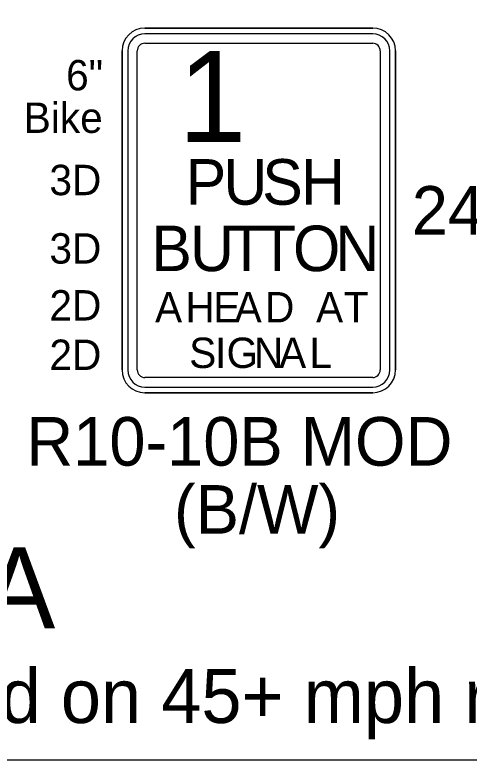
# Model space of a CAD drawing. Extents: x 99976 to 100136, y 99905 to 100011.
# Drawn here: x 100053.729 to 100054.402, y 99971.226 to 99972.329 of the extents above; entities that cross this region are included whole.
import ezdxf

# ---------------------------------------------------------------- set-up
doc = ezdxf.new("R2010")
doc.units = 0
for name, color, linetype in [('SH_DE_DetailHeading2Text', 7, 'Continuous'), ('TR_SN_ConstructionSigns', 7, 'Continuous'), ('TR_WZ_WorkZoneTextCurrent', 7, 'Continuous')]:
    doc.layers.add(name, color=color, linetype=linetype)

msp = doc.modelspace()

# ---------------------------------------------------------------- linework, layer by layer
at = {"layer": 'TR_SN_ConstructionSigns'}
for p, q in [((100053.9216, 99972.3099), (100054.2591, 99972.3099)), ((100054.2591, 99972.3099), (100053.9216, 99972.3099)), ((100054.2591, 99972.3099), (100053.9216, 99972.3099)), ((100054.2591, 99972.3015), (100053.9216, 99972.3015)), ((100053.9216, 99972.2874), (100054.2591, 99972.2874)), ((100053.8878, 99971.8036), (100053.8878, 99972.2761)), ((100053.8878, 99972.2761), (100053.8878, 99971.8036)), ((100053.8878, 99972.2761), (100053.8878, 99971.8036)), ((100053.8963, 99972.2761), (100053.8963, 99971.8036)), ((100053.9103, 99971.8036), (100053.9103, 99972.2761)), ((100054.2703, 99972.2761), (100054.2703, 99971.8036)), ((100054.2844, 99971.8036), (100054.2844, 99972.2761)), ((100054.2928, 99972.2761), (100054.2928, 99971.8036)), ((100054.2928, 99971.8036), (100054.2928, 99972.2761)), ((100054.2928, 99971.8036), (100054.2928, 99972.2761)), ((100054.2591, 99971.7924), (100053.9216, 99971.7924)), ((100053.9216, 99971.7783), (100054.2591, 99971.7783)), ((100054.2591, 99971.7699), (100053.9216, 99971.7699)), ((100053.9216, 99971.7699), (100054.2591, 99971.7699)), ((100053.9216, 99971.7699), (100054.2591, 99971.7699))]:
    msp.add_line(p, q, dxfattribs=at)
for centre, radius, start, end in [((100053.9216, 99972.2761), 0.0338, 90, 180), ((100053.9216, 99972.2761), 0.0338, 90, 180), ((100053.9216, 99972.2761), 0.0338, 90, 180), ((100054.2591, 99972.2761), 0.0338, 0, 90), ((100054.2591, 99972.2761), 0.0338, 0, 90), ((100054.2591, 99972.2761), 0.0338, 0, 90), ((100053.9216, 99972.2761), 0.0253, 90, 180), ((100054.2591, 99972.2761), 0.0253, 0, 90), ((100053.9216, 99972.2761), 0.0112, 90, 180), ((100054.2591, 99972.2761), 0.0112, 0, 90), ((100053.9216, 99971.8036), 0.0338, 180, 270), ((100053.9216, 99971.8036), 0.0338, 180, 270), ((100053.9216, 99971.8036), 0.0338, 180, 270), ((100053.9216, 99971.8036), 0.0253, 180, 270), ((100053.9216, 99971.8036), 0.0112, 180, 270), ((100054.2591, 99971.8036), 0.0338, 270, 0), ((100054.2591, 99971.8036), 0.0338, 270, 0), ((100054.2591, 99971.8036), 0.0253, 270, 0), ((100054.2591, 99971.8036), 0.0112, 270, 0), ((100054.2591, 99971.8036), 0.0338, 270, 0)]:
    msp.add_arc(centre, radius, start, end, dxfattribs=at)
at = {"layer": 'TR_WZ_WorkZoneTextCurrent'}
msp.add_lwpolyline([(100050.6, 99973.4685), (100055.65, 99973.4685), (100055.65, 99971.2259), (100050.6, 99971.2259)], close=True, dxfattribs=at)

# ---------------------------------------------------------------- texts
at = {"layer": 'SH_DE_DetailHeading2Text'}
msp.add_text('SIGN SEQUENCE A', height=0.12, rotation=360, dxfattribs=at).set_placement((100052.2998, 99971.4208))
at = {"layer": 'TR_SN_ConstructionSigns'}
for s, height, p in [('1', 0.135, (100053.9713, 99972.1411)), ('6"', 0.045, (100053.8049, 99972.2176)), ('Bike', 0.045, (100053.7421, 99972.1546)), ('P', 0.0675, (100053.982, 99972.0483)), ('U', 0.0675, (100054.038, 99972.0483)), ('S', 0.0675, (100054.0954, 99972.0483)), ('H', 0.0675, (100054.1528, 99972.0483)), ('3D', 0.045, (100053.7802, 99972.0624)), ('B', 0.0675, (100053.931, 99971.9499)), ('U', 0.0675, (100053.9884, 99971.9499)), ('T', 0.0675, (100054.0444, 99971.9499)), ('T', 0.0675, (100054.0903, 99971.9499)), ('O', 0.0675, (100054.141, 99971.9499)), ('N', 0.0675, (100054.2037, 99971.9499)), ('3D', 0.045, (100053.7802, 99971.9611)), ('2D', 0.045, (100053.7802, 99971.8768)), ('A', 0.045, (100053.9367, 99971.874)), ('H', 0.045, (100053.9817, 99971.874)), ('E', 0.045, (100054.0231, 99971.874)), ('A', 0.045, (100054.0546, 99971.874)), ('D', 0.045, (100054.0996, 99971.874)), ('A', 0.045, (100054.1752, 99971.874)), ('T', 0.045, (100054.2161, 99971.874)), ('2D', 0.045, (100053.7802, 99971.8036)), ('S', 0.045, (100053.9873, 99971.8065)), ('I', 0.045, (100054.0255, 99971.8065)), ('G', 0.045, (100054.0426, 99971.8065)), ('N', 0.045, (100054.0831, 99971.8065)), ('A', 0.045, (100054.1205, 99971.8065)), ('L', 0.045, (100054.1655, 99971.8065))]:
    msp.add_text(s, height=height, dxfattribs=at).set_placement(p)
for s, p in [('24"', (100054.3171, 99972.0039)), ('R10-10B MOD', (100053.7459, 99971.6619)), ('(B/W)', (100053.9648, 99971.5611))]:
    msp.add_text(s, height=0.072, rotation=360, dxfattribs=at).set_placement(p)
at = {"layer": 'TR_WZ_WorkZoneTextCurrent'}
msp.add_text('36"x36" signs on roadways 40 mph or less. 48"x48" signs required on 45+ mph roadways', height=0.08, dxfattribs=at).set_placement((100050.6243, 99971.2808))

doc.saveas('drawing.dxf')
